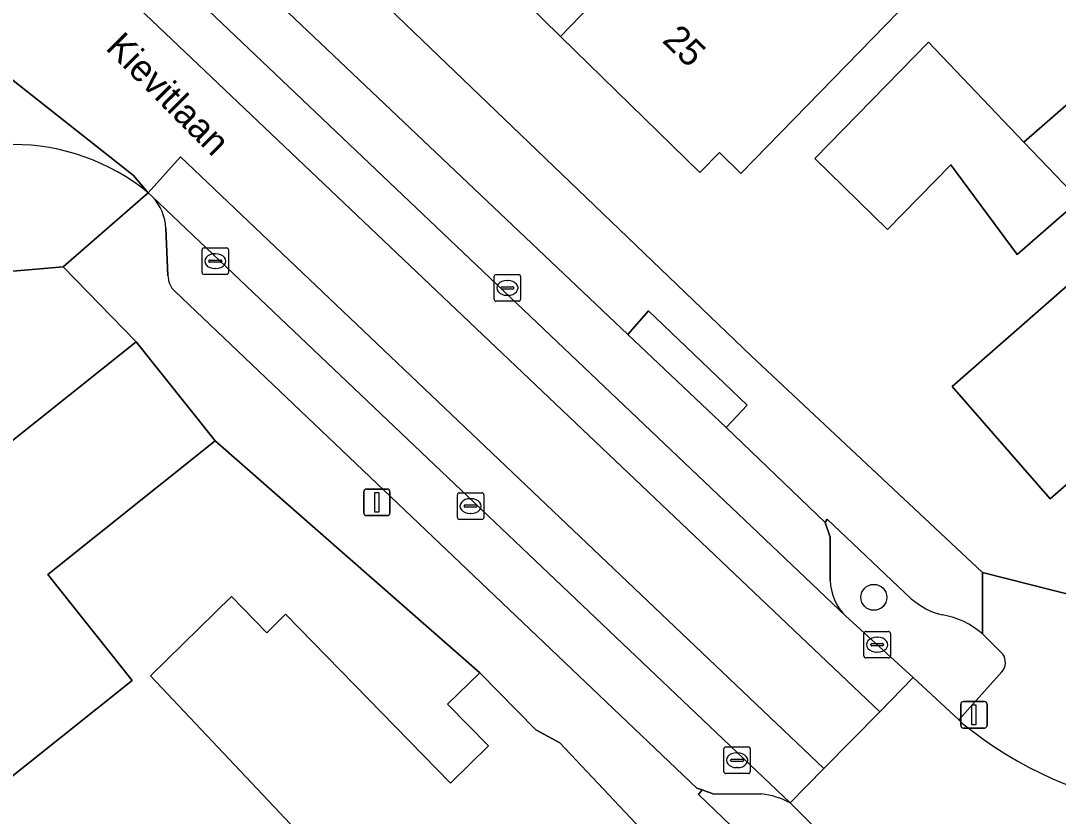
# Model space of a CAD drawing. Extents: x 161772 to 163126, y 383092 to 383917.
# Drawn here: x 162781.48 to 162820.61, y 383675.03 to 383705.02 of the extents above; entities that cross this region are included whole.
import ezdxf

# ---------------------------------------------------------------- set-up
doc = ezdxf.new("R2010")
doc.units = 0
for name, color, linetype in [('IMGEO_Boom', 7, 'Continuous'), ('IMGEO_Erf', 7, 'Continuous'), ('IMGEO_Groenvoorziening', 7, 'Continuous'), ('IMGEO_Kolk', 7, 'Continuous'), ('IMGEO_Lichtmast', 7, 'Continuous'), ('IMGEO_Muur', 7, 'Continuous'), ('IMGEO_Openbare_ruimte_label', 7, 'Continuous'), ('IMGEO_Pand', 7, 'Continuous'), ('IMGEO_Pand_nummerreeks', 7, 'Continuous'), ('IMGEO_Parkeervlak_open', 7, 'Continuous'), ('IMGEO_Rijbaan_lokaal_gesloten', 7, 'Continuous'), ('IMGEO_Rijbaan_lokaal_open', 7, 'Continuous'), ('IMGEO_Voetpad_open', 7, 'Continuous')]:
    doc.layers.add(name, color=color, linetype=linetype)

msp = doc.modelspace()

# ---------------------------------------------------------------- linework, layer by layer
at = {"layer": 'IMGEO_Boom'}
msp.add_circle((162813.652, 383683.285), 0.489, dxfattribs=at)
at = {"layer": 'IMGEO_Erf'}
for points in [[(162819.11, 383750), (162814.44, 383755.142), (162788.661, 383783.338), (162751.261, 383747.803), (162809.019, 383692.391), (162817.744, 383684.215), (162825.038, 383682.372), (162852.819, 383706.558), (162853.538, 383712.077), (162833.164, 383734.521)], [(162832.508, 383705.15), (162837.545, 383709.559), (162843.416, 383714.696), (162847.071, 383710.519), (162846.453, 383709.979), (162848.947, 383707.129), (162843.778, 383702.605), (162838.76, 383698.215), (162833.736, 383693.818), (162828.71, 383689.42), (162823.55, 383684.904), (162821.101, 383687.703), (162820.299, 383687.001), (162816.599, 383691.229), (162822.477, 383696.373), (162827.5, 383700.768)], [(162822.968, 383699.621), (162821.404, 383698.258), (162819.056, 383696.213), (162816.554, 383699.596), (162814.171, 383697.153), (162811.431, 383699.826), (162815.716, 383704.219), (162819.312, 383700.451), (162820.979, 383701.904)]]:
    msp.add_lwpolyline(points, close=True, dxfattribs=at)
for points in [[(162816.52, 383707.355), (162812.125, 383702.848), (162808.633, 383699.268), (162807.826, 383700.055), (162807.094, 383699.304), (162801.839, 383704.43), (162800.49, 383705.745)], [(162764.021, 383672.015), (162765.731, 383669.816), (162767.528, 383671.213), (162767.957, 383671.546), (162769.997, 383668.922), (162770.361, 383669.205), (162767.377, 383673.065), (162771.111, 383675.952), (162767.266, 383680.773), (162767.741, 383681.152), (162767.241, 383681.778), (162770.39, 383684.29), (162770.888, 383683.666), (162774.505, 383686.551), (162774.005, 383687.179), (162777.071, 383689.624), (162777.557, 383689.015), (162778.165, 383689.5), (162779.475, 383687.857), (162785.828, 383692.924), (162783.083, 383695.752), (162778.983, 383695.388), (162687.563, 383622.167), (162624.721, 383572.388)], [(162802.451, 383663.3), (162786.366, 383680.322), (162789.427, 383683.312), (162790.754, 383681.952), (162791.469, 383682.65), (162797.687, 383676.283), (162799.117, 383677.68), (162797.579, 383679.253), (162798.795, 383680.44), (162788.809, 383689.187), (162782.495, 383684.15), (162785.68, 383680.155), (162774.953, 383671.6)]]:
    msp.add_lwpolyline(points, dxfattribs=at)
at = {"layer": 'IMGEO_Groenvoorziening'}
for points in [[(162815.065, 383683.233), (162811.896, 383686.232), (162811.813, 383686.11), (162811.998, 383685.553), (162812.006, 383683.922)], [(162812.587, 383682.582), (162815.14, 383680.261), (162816.853, 383678.664), (162818.484, 383680.476)], [(162818.52, 383681.148), (162817.745, 383681.905)], [(162809.41, 383675.873), (162807.612, 383675.867), (162807.176, 383676.023), (162807.039, 383675.853), (162810.72, 383672.319), (162812.16, 383673.871), (162810.49, 383675.537)]]:
    msp.add_lwpolyline(points, dxfattribs=at)
for centre, radius, start, end in [((162813.954, 383683.971), 1.949, 181.432, 225.4494), ((162816.879, 383685.281), 2.736, 228.4608, 256.6392), ((162815.747, 383679.643), 3.018, 48.5584, 80.4734), ((162818.039, 383680.837), 0.573, 320.9842, 32.8828), ((162809.085, 383672.924), 2.966, 61.7283, 83.7087)]:
    msp.add_arc(centre, radius, start, end, dxfattribs=at)
at = {"layer": 'IMGEO_Kolk'}
for p, q in [((162788.39, 383696.46), (162789.242, 383696.46)), ((162788.315, 383695.534), (162788.315, 383696.386)), ((162788.803, 383696.24), (162788.828, 383696.24)), ((162789.316, 383696.386), (162789.316, 383695.534)), ((162788.574, 383695.954), (162788.574, 383695.966)), ((162789.012, 383695.917), (162788.614, 383695.917)), ((162788.617, 383696.003), (162789.015, 383696.003)), ((162788.826, 383695.68), (162788.801, 383695.68)), ((162789.058, 383695.966), (162789.058, 383695.954)), ((162789.242, 383695.46), (162788.39, 383695.46)), ((162799.33, 383694.525), (162799.33, 383695.377)), ((162799.405, 383695.451), (162800.257, 383695.451)), ((162800.331, 383695.377), (162800.331, 383694.525)), ((162799.589, 383694.945), (162799.589, 383694.957)), ((162800.027, 383694.908), (162799.629, 383694.908)), ((162799.632, 383694.994), (162800.03, 383694.994)), ((162799.818, 383695.231), (162799.843, 383695.231)), ((162800.073, 383694.957), (162800.073, 383694.945)), ((162799.841, 383694.671), (162799.816, 383694.671)), ((162800.257, 383694.451), (162799.405, 383694.451)), ((162797.944, 383686.299), (162797.944, 383687.151)), ((162798.019, 383687.225), (162798.871, 383687.225)), ((162798.945, 383687.151), (162798.945, 383686.299)), ((162798.203, 383686.719), (162798.203, 383686.731)), ((162798.641, 383686.682), (162798.243, 383686.682)), ((162798.246, 383686.768), (162798.644, 383686.768)), ((162798.432, 383687.005), (162798.457, 383687.005)), ((162798.687, 383686.731), (162798.687, 383686.719)), ((162798.455, 383686.445), (162798.43, 383686.445)), ((162798.871, 383686.225), (162798.019, 383686.225)), ((162813.353, 383681.999), (162814.205, 383681.999)), ((162813.278, 383681.073), (162813.278, 383681.925)), ((162813.766, 383681.779), (162813.791, 383681.779)), ((162814.279, 383681.925), (162814.279, 383681.073)), ((162813.537, 383681.493), (162813.537, 383681.505)), ((162813.975, 383681.456), (162813.577, 383681.456)), ((162813.58, 383681.542), (162813.978, 383681.542)), ((162813.789, 383681.219), (162813.764, 383681.219)), ((162814.021, 383681.505), (162814.021, 383681.493)), ((162814.205, 383680.999), (162813.353, 383680.999)), ((162807.992, 383676.717), (162807.992, 383677.569)), ((162808.067, 383677.643), (162808.919, 383677.643)), ((162808.48, 383677.423), (162808.505, 383677.423)), ((162808.993, 383677.569), (162808.993, 383676.717)), ((162808.251, 383677.137), (162808.251, 383677.149)), ((162808.689, 383677.1), (162808.291, 383677.1)), ((162808.294, 383677.186), (162808.692, 383677.186)), ((162808.735, 383677.149), (162808.735, 383677.137)), ((162808.919, 383676.643), (162808.067, 383676.643)), ((162808.503, 383676.863), (162808.478, 383676.863))]:
    msp.add_line(p, q, dxfattribs=at)
for points in [[(162788.39, 383696.46), (162789.242, 383696.46)], [(162788.315, 383695.534), (162788.315, 383696.386)], [(162789.316, 383696.386), (162789.316, 383695.534)], [(162789.242, 383695.46), (162788.39, 383695.46)], [(162799.33, 383694.525), (162799.33, 383695.377)], [(162799.405, 383695.451), (162800.257, 383695.451)], [(162800.331, 383695.377), (162800.331, 383694.525)], [(162800.257, 383694.451), (162799.405, 383694.451)], [(162797.944, 383686.299), (162797.944, 383687.151)], [(162798.019, 383687.225), (162798.871, 383687.225)], [(162798.945, 383687.151), (162798.945, 383686.299)], [(162798.871, 383686.225), (162798.019, 383686.225)], [(162813.353, 383681.999), (162814.205, 383681.999)], [(162813.278, 383681.073), (162813.278, 383681.925)], [(162814.279, 383681.925), (162814.279, 383681.073)], [(162814.205, 383680.999), (162813.353, 383680.999)], [(162807.992, 383676.717), (162807.992, 383677.569)], [(162808.067, 383677.643), (162808.919, 383677.643)], [(162808.993, 383677.569), (162808.993, 383676.717)], [(162808.919, 383676.643), (162808.067, 383676.643)]]:
    msp.add_lwpolyline(points, dxfattribs=at)
for centre, radius, start, end in [((162788.392, 383696.384), 0.0765, 91.552, 178.448), ((162788.392, 383696.384), 0.0765, 91.552, 178.448), ((162789.24, 383696.384), 0.0765, 1.552, 88.448), ((162789.24, 383696.384), 0.0765, 1.552, 88.448), ((162788.614, 383695.963), 0.0403, 85.8775, 175.7526), ((162788.611, 383695.953), 0.0366, 178.938, 274.7102), ((162789.015, 383695.96), 0.043, 264.8664, 352.4533), ((162789.019, 383695.965), 0.0386, 1.7309, 96.639), ((162788.392, 383695.536), 0.0765, 181.552, 268.448), ((162788.392, 383695.536), 0.0765, 181.552, 268.448), ((162789.24, 383695.536), 0.0765, 271.552, 358.448), ((162789.24, 383695.536), 0.0765, 271.552, 358.448), ((162799.407, 383695.375), 0.0765, 91.552, 178.448), ((162799.407, 383695.375), 0.0765, 91.552, 178.448), ((162800.255, 383695.375), 0.0765, 1.552, 88.448), ((162800.255, 383695.375), 0.0765, 1.552, 88.448), ((162799.629, 383694.954), 0.0403, 85.8775, 175.7526), ((162799.626, 383694.944), 0.0366, 178.938, 274.7102), ((162800.03, 383694.951), 0.043, 264.8664, 352.4533), ((162800.034, 383694.956), 0.0386, 1.7309, 96.639), ((162799.407, 383694.527), 0.0765, 181.552, 268.448), ((162799.407, 383694.527), 0.0765, 181.552, 268.448), ((162800.255, 383694.527), 0.0765, 271.552, 358.448), ((162800.255, 383694.527), 0.0765, 271.552, 358.448), ((162798.021, 383687.149), 0.0765, 91.552, 178.448), ((162798.021, 383687.149), 0.0765, 91.552, 178.448), ((162798.869, 383687.149), 0.0765, 1.552, 88.448), ((162798.869, 383687.149), 0.0765, 1.552, 88.448), ((162798.243, 383686.728), 0.0403, 85.8775, 175.7526), ((162798.24, 383686.718), 0.0366, 178.938, 274.7102), ((162798.644, 383686.725), 0.043, 264.8664, 352.4533), ((162798.648, 383686.73), 0.0386, 1.7309, 96.639), ((162798.021, 383686.301), 0.0765, 181.552, 268.448), ((162798.021, 383686.301), 0.0765, 181.552, 268.448), ((162798.869, 383686.301), 0.0765, 271.552, 358.448), ((162798.869, 383686.301), 0.0765, 271.552, 358.448), ((162813.355, 383681.923), 0.0765, 91.552, 178.448), ((162813.355, 383681.923), 0.0765, 91.552, 178.448), ((162814.203, 383681.923), 0.0765, 1.552, 88.448), ((162814.203, 383681.923), 0.0765, 1.552, 88.448), ((162813.577, 383681.502), 0.0403, 85.8775, 175.7526), ((162813.574, 383681.492), 0.0366, 178.938, 274.7102), ((162813.978, 383681.499), 0.043, 264.8664, 352.4533), ((162813.982, 383681.504), 0.0386, 1.7309, 96.639), ((162813.355, 383681.075), 0.0765, 181.552, 268.448), ((162813.355, 383681.075), 0.0765, 181.552, 268.448), ((162814.203, 383681.075), 0.0765, 271.552, 358.448), ((162814.203, 383681.075), 0.0765, 271.552, 358.448), ((162808.069, 383677.567), 0.0765, 91.552, 178.448), ((162808.069, 383677.567), 0.0765, 91.552, 178.448), ((162808.917, 383677.567), 0.0765, 1.552, 88.448), ((162808.917, 383677.567), 0.0765, 1.552, 88.448), ((162808.291, 383677.146), 0.0403, 85.8775, 175.7526), ((162808.288, 383677.136), 0.0366, 178.938, 274.7102), ((162808.692, 383677.143), 0.043, 264.8664, 352.4533), ((162808.696, 383677.148), 0.0386, 1.7309, 96.639), ((162808.069, 383676.719), 0.0765, 181.552, 268.448), ((162808.069, 383676.719), 0.0765, 181.552, 268.448), ((162808.917, 383676.719), 0.0765, 271.552, 358.448), ((162808.917, 383676.719), 0.0765, 271.552, 358.448)]:
    msp.add_arc(centre, radius, start, end, dxfattribs=at)
for centre, major_axis, ratio, start_param, end_param in [((162788.802, 383695.96), (-0.387, 0.002), 0.722429, 4.712389, 7.853982), ((162788.827, 383695.96), (-0.39, 0.002), 0.717154, 1.570796, 4.712389), ((162799.817, 383694.951), (-0.387, 0.002), 0.722429, 4.712389, 7.853982), ((162799.842, 383694.951), (-0.39, 0.002), 0.717154, 1.570796, 4.712389), ((162798.431, 383686.725), (-0.387, 0.002), 0.722429, 4.712389, 7.853982), ((162798.456, 383686.725), (-0.39, 0.002), 0.717154, 1.570796, 4.712389), ((162813.765, 383681.499), (-0.387, 0.002), 0.722429, 4.712389, 7.853982), ((162813.79, 383681.499), (-0.39, 0.002), 0.717154, 1.570796, 4.712389), ((162808.479, 383677.143), (-0.387, 0.002), 0.722429, 4.712389, 7.853982), ((162808.504, 383677.143), (-0.39, 0.002), 0.717154, 1.570796, 4.712389)]:
    msp.add_ellipse(centre, major_axis=major_axis, ratio=ratio, start_param=start_param, end_param=end_param, dxfattribs=at)
at = {"layer": 'IMGEO_Lichtmast'}
for p, q in [((162794.412, 383686.466), (162794.412, 383687.266)), ((162794.412, 383687.266), (162794.412, 383686.466)), ((162794.512, 383687.366), (162795.302, 383687.366)), ((162795.302, 383687.366), (162794.512, 383687.366)), ((162795.402, 383687.266), (162795.402, 383686.466)), ((162795.402, 383686.466), (162795.402, 383687.266)), ((162795.302, 383686.366), (162794.512, 383686.366)), ((162794.512, 383686.366), (162795.302, 383686.366)), ((162816.929, 383678.457), (162816.929, 383679.257)), ((162816.929, 383679.257), (162816.929, 383678.457)), ((162817.029, 383679.357), (162817.819, 383679.357)), ((162817.819, 383679.357), (162817.029, 383679.357)), ((162817.919, 383679.257), (162817.919, 383678.457)), ((162817.919, 383678.457), (162817.919, 383679.257)), ((162817.819, 383678.357), (162817.029, 383678.357)), ((162817.029, 383678.357), (162817.819, 383678.357))]:
    msp.add_line(p, q, dxfattribs=at)
for points in [[(162794.832, 383687.241), (162794.982, 383687.241), (162794.982, 383686.491), (162794.832, 383686.491), (162794.832, 383687.241)], [(162817.349, 383679.232), (162817.499, 383679.232), (162817.499, 383678.482), (162817.349, 383678.482), (162817.349, 383679.232)]]:
    msp.add_lwpolyline(points, dxfattribs=at)
for centre, start, end in [((162794.512, 383687.266), 90, 180), ((162794.512, 383687.266), 90, 180), ((162795.302, 383687.266), 0, 90), ((162795.302, 383687.266), 360, 90), ((162794.512, 383686.466), 180, 270), ((162794.512, 383686.466), 180, 270), ((162795.302, 383686.466), 270, 0), ((162795.302, 383686.466), 270, 0), ((162817.029, 383679.257), 90, 180), ((162817.029, 383679.257), 90, 180), ((162817.819, 383679.257), 0, 90), ((162817.819, 383679.257), 360, 90), ((162817.029, 383678.457), 180, 270), ((162817.029, 383678.457), 180, 270), ((162817.819, 383678.457), 270, 0), ((162817.819, 383678.457), 270, 0)]:
    msp.add_arc(centre, 0.1, start, end, dxfattribs=at)
at = {"layer": 'IMGEO_Muur'}
msp.add_lwpolyline([(162788.809, 383689.187), (162798.795, 383680.44)], dxfattribs=at)
at = {"layer": 'IMGEO_Pand'}
for points in [[(162810.381, 383713.263), (162808.069, 383715.518), (162809.182, 383716.659), (162806.226, 383719.547), (162806.078, 383719.396), (162797.215, 383710.084), (162797.57, 383709.738), (162797.34, 383708.834), (162798.737, 383707.471), (162799.898, 383707.486), (162801.071, 383706.341), (162800.49, 383705.745), (162801.839, 383704.43)], [(162810.381, 383713.263), (162801.839, 383704.43), (162807.094, 383699.304), (162807.826, 383700.055), (162808.633, 383699.268), (162812.125, 383702.848), (162816.52, 383707.355), (162813.389, 383710.408), (162814.513, 383711.561), (162811.541, 383714.46), (162811.35, 383714.265), (162811.267, 383714.179)], [(162821.404, 383698.258), (162819.312, 383700.451), (162815.716, 383704.219), (162811.431, 383699.826), (162814.171, 383697.153), (162816.554, 383699.596), (162819.056, 383696.213)], [(162819.312, 383700.451), (162821.404, 383698.258), (162822.968, 383699.621), (162820.979, 383701.904)], [(162822.477, 383696.373), (162816.599, 383691.229), (162820.299, 383687.001), (162821.101, 383687.703), (162823.55, 383684.904), (162828.71, 383689.42)], [(162782.495, 383684.15), (162788.809, 383689.187), (162785.828, 383692.924), (162779.475, 383687.857), (162778.165, 383689.5), (162777.557, 383689.015), (162777.071, 383689.624), (162774.005, 383687.179), (162774.505, 383686.551), (162770.888, 383683.666), (162770.39, 383684.29), (162767.241, 383681.778), (162767.741, 383681.152), (162767.266, 383680.773), (162771.111, 383675.952), (162767.377, 383673.065), (162770.361, 383669.205), (162775.591, 383662.442), (162779.661, 383665.698), (162774.953, 383671.6), (162785.68, 383680.155)], [(162798.795, 383680.44), (162797.579, 383679.253), (162799.117, 383677.68), (162797.687, 383676.283), (162791.469, 383682.65), (162790.754, 383681.952), (162789.427, 383683.312), (162786.366, 383680.322), (162802.451, 383663.3), (162803.49, 383664.282), (162805.753, 383661.887), (162811.444, 383667.587), (162801.803, 383677.794), (162800.898, 383678.287)]]:
    msp.add_lwpolyline(points, close=True, dxfattribs=at)
at = {"layer": 'IMGEO_Parkeervlak_open'}
for points in [[(162781.716, 383711.927), (162812.587, 383682.582)], [(162812.006, 383683.922), (162811.998, 383685.553), (162811.813, 383686.11), (162808.08, 383689.689), (162804.377, 383693.2), (162785.296, 383711.297)], [(162810.49, 383675.537), (162786.452, 383698.381)], [(162786.95, 383697.187), (162787.029, 383695.425)], [(162787.297, 383694.815), (162806.976, 383676.095), (162807.176, 383676.023), (162807.612, 383675.867), (162809.41, 383675.873)]]:
    msp.add_lwpolyline(points, dxfattribs=at)
for centre, radius, start, end in [((162785.091, 383697.113), 1.86, 2.2933, 42.9873), ((162787.848, 383695.421), 0.819, 179.7305, 227.7055), ((162813.954, 383683.971), 1.949, 181.432, 225.4494), ((162809.085, 383672.924), 2.966, 61.7283, 83.7087)]:
    msp.add_arc(centre, radius, start, end, dxfattribs=at)
at = {"layer": 'IMGEO_Rijbaan_lokaal_gesloten'}
for points in [[(162813.871, 383678.972), (162815.14, 383680.261), (162812.587, 383682.582), (162781.716, 383711.927), (162780.476, 383713.125), (162752.463, 383739.749), (162751.224, 383738.457)], [(162810.49, 383675.537), (162811.761, 383676.828), (162787.499, 383699.891), (162786.289, 383698.536), (162786.452, 383698.381)]]:
    msp.add_lwpolyline(points, close=True, dxfattribs=at)
at = {"layer": 'IMGEO_Rijbaan_lokaal_open'}
for points in [[(162774.969, 383707.681), (162785.725, 383699.189), (162786.289, 383698.536), (162787.499, 383699.891), (162811.761, 383676.828), (162813.871, 383678.972), (162751.224, 383738.457), (162752.463, 383739.749), (162749.134, 383742.913)], [(162786.289, 383698.536), (162785.725, 383699.189), (162774.969, 383707.681)], [(162817.013, 383678.515), (162816.853, 383678.664), (162815.14, 383680.261), (162813.871, 383678.972), (162811.761, 383676.828), (162810.49, 383675.537), (162812.16, 383673.871), (162813.789, 383672.232)]]:
    msp.add_lwpolyline(points, dxfattribs=at)
for centre, radius, start, end in [((162781.182, 383692.291), 8.067, 50.7277, 129.0136), ((162826.643, 383690.438), 15.326, 231.0733, 289.5681)]:
    msp.add_arc(centre, radius, start, end, dxfattribs=at)
at = {"layer": 'IMGEO_Voetpad_open'}
for points in [[(162817.744, 383684.215), (162809.019, 383692.391), (162751.261, 383747.803), (162749.412, 383745.661), (162752.648, 383742.561), (162752.521, 383742.427), (162768.661, 383727.148), (162769.467, 383727.993), (162776.027, 383721.779), (162775.211, 383720.921), (162779.603, 383716.744)], [(162858.254, 383711.259), (162853.538, 383712.077), (162852.819, 383706.558), (162825.038, 383682.372), (162817.744, 383684.215), (162817.745, 383681.905), (162818.52, 383681.148)], [(162785.296, 383711.297), (162804.377, 383693.2), (162805.15, 383694.083), (162808.876, 383690.528), (162808.08, 383689.689), (162811.813, 383686.11), (162811.896, 383686.232), (162815.065, 383683.233)], [(162687.563, 383622.167), (162778.983, 383695.388), (162783.083, 383695.752), (162786.289, 383698.536)], [(162786.452, 383698.381), (162786.289, 383698.536), (162783.083, 383695.752), (162785.828, 383692.924), (162788.809, 383689.187), (162798.795, 383680.44), (162800.898, 383678.287), (162801.803, 383677.794), (162811.444, 383667.587), (162813.789, 383672.232), (162812.16, 383673.871), (162810.72, 383672.319), (162807.039, 383675.853), (162807.176, 383676.023), (162806.976, 383676.095), (162787.297, 383694.815)], [(162787.029, 383695.425), (162786.95, 383697.187)], [(162817.745, 383681.905), (162817.744, 383684.215)], [(162818.484, 383680.476), (162816.853, 383678.664), (162817.013, 383678.515)]]:
    msp.add_lwpolyline(points, dxfattribs=at)
msp.add_lwpolyline([(162808.08, 383689.689), (162808.876, 383690.528), (162805.15, 383694.083), (162804.377, 383693.2)], close=True, dxfattribs=at)
for centre, radius, start, end in [((162781.182, 383692.291), 8.067, 50.7277, 129.0136), ((162785.091, 383697.113), 1.86, 2.2933, 42.9873), ((162787.848, 383695.421), 0.819, 179.7305, 227.7055), ((162816.879, 383685.281), 2.736, 228.4608, 256.6392), ((162815.747, 383679.643), 3.018, 48.5584, 80.4734), ((162818.039, 383680.837), 0.573, 320.9842, 32.8828), ((162826.643, 383690.438), 15.326, 231.0733, 289.5681)]:
    msp.add_arc(centre, radius, start, end, dxfattribs=at)

# ---------------------------------------------------------------- texts
at = {"layer": 'IMGEO_Openbare_ruimte_label'}
msp.add_text('Kievitlaan', height=1, rotation=314.919, dxfattribs=at).set_placement((162784.642, 383703.968))
at = {"layer": 'IMGEO_Pand_nummerreeks'}
msp.add_text('25', height=1, rotation=315.7159, dxfattribs=at).set_placement((162805.634, 383704.248))

doc.saveas('drawing.dxf')
